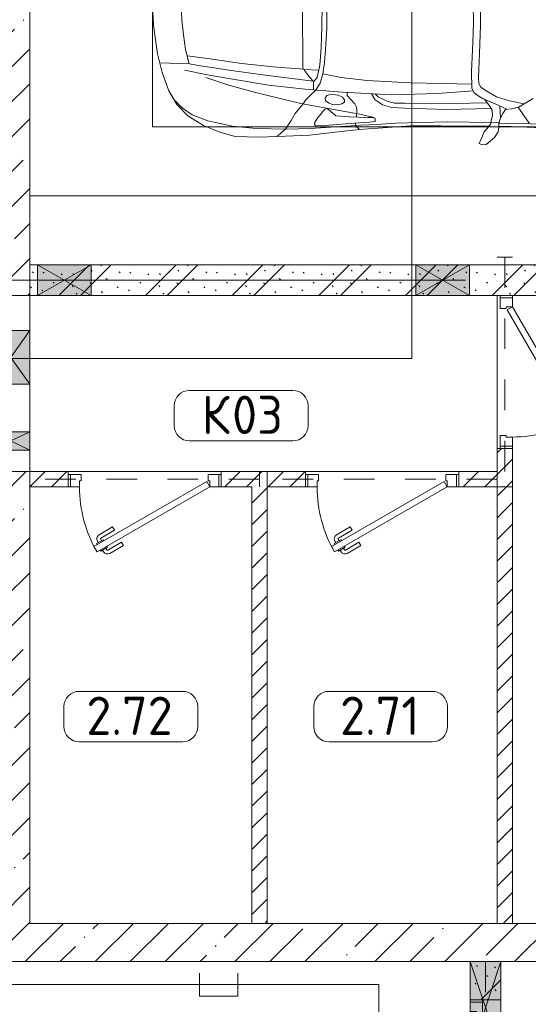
# Model space of a CAD drawing. Header units: millimetres. Extents: x -32229 to 291619, y -13689 to 125138.
# Tile 391 of 565: x 38470 to 41789, y 89322 to 95750. Entities that reach past the tile are written whole.
import ezdxf

# ---------------------------------------------------------------- set-up
doc = ezdxf.new("R2010")
doc.units = ezdxf.units.MM
doc.linetypes.add('3_ Штрих_ 1 х 1 мм', pattern=[400, 200, -200])
doc.linetypes.add('ADSK_Линия сетки', pattern=[5000, 4000, -500, 0, -500])
for name, color, linetype, lineweight in [('A-AREA-____-IDEN', 7, 'Continuous', 9), ('A-DETL-GENF-OTLN', 7, 'Continuous', 18), ('A-DOOR-____-MCUT', 7, 'Continuous', 9), ('A-DOOR-____-OTLN', 7, 'Continuous', 18), ('A-DOOR-FRAM-MCUT', 7, 'Continuous', 9), ('A-DOOR-OPNG-OTLN', 7, 'Continuous', 18), ('A-FLOR-____-OTLN', 7, 'Continuous', 18), ('A-GLAZ-____-MCUT', 7, 'Continuous', 9), ('A-GLAZ-____-OTLN', 7, 'Continuous', 18), ('A-WALL-____-MCUT', 7, 'Continuous', 40), ('A-WALL-____-PATT', 7, 'Continuous', 40), ('C-PRKG-____-OTLN', 7, 'Continuous', 18), ('I-WALL-____-MCUT', 7, 'Continuous', 40), ('S-BEAM-____-OTLN', 7, 'Continuous', 18), ('S-GRID-____-OTLN', 7, 'Continuous', 9)]:
    doc.layers.add(name, color=color, linetype=linetype, lineweight=lineweight)
doc.layers.add('A-DETL-____-OTLN', color=7, linetype='Continuous', lineweight=9, true_color=0x00a600)
doc.styles.add('GOST Common_9', font='GOST_Common.ttf', dxfattribs={"height": 250})
pattern_1 = [(135, (300.56, 377.28), (-565.6854, 6e-14), [10, -790]), (135, (349.8, 474.73), (-565.6854, 6e-14), [10, -790]), (135, (423.93, 473.06), (-565.6854, 6e-14), [10, -790]), (135, (229.92, 447.9), (-565.6854, 6e-14), [10, -790]), (135, (155.08, 447.9), (-565.6854, 6e-14), [10, -790]), (135, (114.9, 369.03), (-565.6854, 6e-14), [10, -790]), (135, (132.43, 285.8), (-565.6854, 6e-14), [10, -790]), (135, (214.66, 322), (-565.6854, 6e-14), [10, -790]), (135, (198.16, 261.88), (-565.6854, 6e-14), [10, -790]), (135, (45.2, 272.9), (-565.6854, 6e-14), [10, -790]), (135, (42.32, 336.16), (-565.6854, 6e-14), [10, -790]), (135, (92.26, 192.24), (-565.6854, 6e-14), [10, -790]), (135, (7.07, 149.2), (-565.6854, 6e-14), [10, -790]), (135, (80.6, 95.1), (-565.6854, 6e-14), [10, -790]), (135, (79.53, 36.94), (-565.6854, 6e-14), [10, -790]), (135, (153.87, 74.56), (-565.6854, 6e-14), [10, -790]), (135, (228.35, 124.8), (-565.6854, 6e-14), [10, -790]), (135, (279.75, 180.4), (-565.6854, 6e-14), [10, -790]), (135, (282.9, 31.63), (-565.6854, 6e-14), [10, -790]), (135, (377.38, 53.45), (-565.6854, 6e-14), [10, -790]), (135, (352.28, 102.7), (-565.6854, 6e-14), [10, -790]), (135, (354.05, 0), (-565.6854, 6e-14), [10, -790]), (135, (553.23, 16.45), (-565.6854, 6e-14), [10, -790]), (135, (542.38, 63.45), (-565.6854, 6e-14), [10, -790]), (135, (536.58, 239.3), (-565.6854, 6e-14), [10, -790]), (135, (475.85, 203.9), (-565.6854, 6e-14), [10, -790]), (135, (475.85, 316.54), (-565.6854, 6e-14), [10, -790]), (135, (520.8, 408.7), (-565.6854, 6e-14), [10, -790]), (135, (551.1, 470.8), (-565.6854, 6e-14), [10, -790]), (135, (235.25, 537.93), (-565.6854, 6e-14), [10, -790]), (135, (407.25, 547.65), (-565.6854, 6e-14), [10, -790]), (135, (94.5, 558.6), (-565.6854, 6e-14), [10, -790]), (135, (46.4, 532.3), (-565.6854, 6e-14), [10, -790]), (135, (85.56, 465.04), (-565.6854, 6e-14), [10, -790]), (135, (355.53, 181.14), (-565.6854, 6e-14), [10, -790]), (135, (362.23, 243.6), (-565.6854, 6e-14), [10, -790]), (135, (413.45, 344.1), (-565.6854, 6e-14), [10, -790]), (135, (286.3, 273.25), (-565.6854, 6e-14), [10, -790]), (135, (423.02, 263.72), (-565.6854, 6e-14), [10, -790]), (135, (162.94, 190.2), (-565.6854, 6e-14), [10, -790]), (135, (470.25, 120.93), (-565.6854, 6e-14), [10, -790]), (135, (484.48, 9.78), (-565.6854, 6e-14), [10, -790]), (45, (0, 212.13), (-565.6854, 0), []), (45, (212.13, 0), (-565.6854, 0), []), (45, (353.55, 0), (-565.6854, 0), []), (45, (0, 353.55), (-565.6854, 0), [])]
pattern_2 = [(45, (0, 0), (-70.71068, 70.71068), [])]
pattern_3 = [(45, (0, 0), (-228.0985, 228.0985), []), (45, (228.1, 0), (-228.0985, 228.0985), [403.225, -80.645, 6.706, -73.939])]

# ---------------------------------------------------------------- blocks, each defined once
blk = doc.blocks.new('АР_Дверь однопольная - 1000х2100h_850__Кладовая-4627048--02 ЭМ')
at = {"layer": 'A-DOOR-____-MCUT', "color": 253, "lineweight": 13, "true_color": 0xaaaaaa}
for p, q in [((311.1, 475), (-425, 50)), ((331.1, 440.4), (311.1, 475)), ((-405, 15.4), (331.1, 440.4)), ((-425, 50), (-405, 15.4))]:
    blk.add_line(p, q, dxfattribs=at)
at = {"layer": 'A-DOOR-____-OTLN', "color": 253, "lineweight": 5, "true_color": 0xaaaaaa}
for p, q in [((138.9, 433.3), (227.7, 484.6)), ((151.4, 411.7), (240.2, 462.9)), ((285.5, 469.4), (242.2, 444.4)), ((253, 450.7), (247, 461.1)), ((274.6, 463.2), (268.6, 473.6)), ((289.5, 462.5), (285.5, 469.4)), ((151.4, 411.7), (138.9, 433.3)), ((242.2, 444.4), (246.2, 437.5)), ((270.2, 395.9), (266.2, 402.9)), ((313.5, 420.9), (270.2, 395.9)), ((281, 402.2), (287, 391.8)), ((302.6, 414.7), (308.7, 404.3)), ((309.5, 427.9), (313.5, 420.9)), ((196.4, 333.7), (285.2, 385)), ((196.4, 333.7), (208.9, 312.1)), ((208.9, 312.1), (297.7, 363.3))]:
    blk.add_line(p, q, dxfattribs=at)
for centre, radius, start, end in [((242.7, 458.6), 30, 30, 120), ((242.7, 458.6), 4.99, 30, 120), ((-425, 50), 850, 360, 30), ((282.7, 389.3), 4.99, 300, 30), ((282.7, 389.3), 30, 300, 30)]:
    blk.add_arc(centre, radius, start, end, dxfattribs=at)
at = {"layer": 'A-DOOR-FRAM-MCUT', "color": 253, "lineweight": 13, "true_color": 0xaaaaaa}
for p, q in [((-485, 50), (-500, 50)), ((-425, 50), (-485, 50)), ((-485, 50), (-485, -30)), ((-425, 10), (-425, 50)), ((-415, 10), (-425, 10)), ((-415, -30), (-415, 10)), ((425, 10), (415, 10)), ((415, 10), (415, -30)), ((485, 50), (425, 50)), ((425, 50), (425, 10)), ((485, -30), (485, 50)), ((485, 50), (500, 50)), ((-485, -30), (-500, -30)), ((-485, -30), (-415, -30)), ((415, -30), (485, -30)), ((485, -30), (500, -30))]:
    blk.add_line(p, q, dxfattribs=at)
blk = doc.blocks.new('АР_Дверь однопольная - 1300х2100h_лест__лифт_ холл-V7--02 ЭМ')
at = {"layer": 'A-DOOR-____-MCUT', "color": 253, "lineweight": 13, "true_color": 0xaaaaaa}
for p, q in [((-420.9, 675), (-440.9, 640.4)), ((575, 100), (-420.9, 675)), ((-440.9, 640.4), (495, 100)), ((495, 100), (555, 65.4)), ((555, 65.4), (575, 100))]:
    blk.add_line(p, q, dxfattribs=at)
at = {"layer": 'A-DOOR-____-OTLN', "color": 253, "lineweight": 5, "true_color": 0xaaaaaa}
for p, q in [((-399.3, 662.5), (-395.3, 669.4)), ((-395.3, 669.4), (-352, 644.4)), ((-384.5, 663.2), (-378.4, 673.6)), ((-362.8, 650.7), (-356.8, 661.1)), ((-352, 644.4), (-356, 637.5)), ((-261.2, 611.7), (-350, 662.9)), ((-248.7, 633.3), (-337.5, 684.6)), ((-419.3, 627.9), (-423.3, 620.9)), ((-423.3, 620.9), (-380, 595.9)), ((-412.5, 614.7), (-418.5, 604.3)), ((-390.8, 602.2), (-396.8, 591.8)), ((-306.2, 533.7), (-395, 585)), ((-380, 595.9), (-376, 602.9)), ((-261.2, 611.7), (-248.7, 633.3)), ((-318.7, 512.1), (-407.5, 563.3)), ((-306.2, 533.7), (-318.7, 512.1))]:
    blk.add_line(p, q, dxfattribs=at)
for centre, radius, start, end in [((575, 100), 1150, 150, 180), ((-352.5, 658.6), 30, 60, 150), ((-352.5, 658.6), 4.99, 60, 150), ((-392.5, 589.3), 30, 150, 240), ((-392.5, 589.3), 4.99, 150, 240)]:
    blk.add_arc(centre, radius, start, end, dxfattribs=at)
at = {"layer": 'A-DOOR-FRAM-MCUT', "color": 253, "lineweight": 13, "true_color": 0xaaaaaa}
for p, q in [((-635, 100), (-650, 100)), ((-575, 100), (-635, 100)), ((-635, 100), (-635, 20)), ((-575, 60), (-575, 100)), ((635, 100), (575, 100)), ((575, 100), (575, 60)), ((635, 20), (635, 100)), ((635, 100), (650, 100)), ((-635, 20), (-650, 20)), ((-635, 20), (-565, 20)), ((-565, 60), (-575, 60)), ((-565, 20), (-565, 60)), ((575, 60), (565, 60)), ((565, 60), (565, 20)), ((565, 20), (635, 20)), ((635, 20), (650, 20))]:
    blk.add_line(p, q, dxfattribs=at)
blk = doc.blocks.new('КР-Проем - Настраиваемый-1583865--02 ЭМ')
at = {"layer": 'A-DOOR-OPNG-OTLN', "color": 253, "lineweight": 13, "true_color": 0xaaaaaa}
for p, q in [((-575, 125), (-345, 125)), ((-345, 125), (5, 125)), ((5, 125), (315, 125)), ((315, 125), (435, 125)), ((435, 125), (575, 125)), ((-575, -125), (-345, -125)), ((-345, -125), (5, -125)), ((5, -125), (315, -125)), ((315, -125), (435, -125)), ((435, -125), (575, -125))]:
    blk.add_line(p, q, dxfattribs=at)
blk = doc.blocks.new('АР_Машиноместо - 4900x2400_М__5300х2500_-3113489--02 ЭМ')
at = {"layer": 'A-DETL-GENF-OTLN', "color": 253, "lineweight": 13, "true_color": 0xaaaaaa}
for p, q in [((1250, 4500), (1114.6, 4493)), ((804.4, 4436.7), (686, 4391.6)), ((927, 4466.6), (804.4, 4436.7)), ((861.2, 4260.3), (869.3, 4451.1)), ((1114.6, 4493), (927, 4466.6)), ((686, 4391.6), (596.3, 4340.6)), ((596.3, 4340.6), (522.5, 4267.9)), ((1250, 4312), (1146, 4306.7)), ((522.5, 4267.9), (458.6, 4167)), ((955.5, 4283.9), (861, 4259.4)), ((914, 4272.5), (893.6, 4121.6)), ((1050.4, 4297.3), (955.5, 4283.9)), ((1146, 4306.7), (1050.4, 4297.3)), ((458.6, 4167), (416.4, 4059.2)), ((893.6, 4121.6), (863.9, 3917.5)), ((416.4, 4059.2), (387.4, 3958.4)), ((387.4, 3958.4), (384, 3802.9)), ((863.9, 3917.5), (840.1, 3687.8)), ((384, 3802.9), (390.2, 3630)), ((403.8, 3665.5), (388.1, 3688.4)), ((438.6, 3629.8), (403.8, 3665.5)), ((840.1, 3687.8), (826.6, 3509.6)), ((390.2, 3630), (397.1, 3474.2)), ((491.4, 3594.2), (438.6, 3629.8)), ((537.9, 3567), (491.4, 3594.2)), ((598.3, 3518.6), (537.9, 3567)), ((397.1, 3474.2), (415.7, 3305.9)), ((624.9, 3501.2), (598.3, 3518.6)), ((654.7, 3470.4), (624.9, 3501.2)), ((676.4, 3260.1), (695.7, 3502.8)), ((744.3, 3447), (773.2, 3472.4)), ((773.2, 3472.4), (825.6, 3512.1)), ((825.6, 3512.1), (821, 3413)), ((1250, 3520.1), (827.2, 3517.2)), ((456.6, 3434.5), (466.2, 3441.1)), ((462.2, 3347.3), (456.6, 3434.5)), ((466.2, 3441.1), (481.5, 3439.1)), ((481.5, 3439.1), (508, 3422.8)), ((508, 3422.8), (566.8, 3375.1)), ((690.2, 3433.7), (654.7, 3470.4)), ((744.1, 3447.2), (691.3, 3447.2)), ((773, 3424.2), (744.1, 3447.2)), ((811.1, 3414.8), (773, 3424.2)), ((853.3, 3407.2), (811.1, 3414.8)), ((965.3, 3397.8), (853.3, 3407.2)), ((474.8, 3179.9), (462.2, 3347.3)), ((564.6, 3349.7), (522.2, 3303.2)), ((569.7, 3360.7), (564.6, 3349.7)), ((566.8, 3375.1), (569.7, 3360.7)), ((597.1, 3327.4), (605.2, 3346.8)), ((605.2, 3346.8), (620, 3369.3)), ((620, 3369.3), (638.7, 3372.5)), ((638.7, 3372.5), (654.1, 3360.7)), ((654.1, 3360.7), (658.7, 3344.5)), ((658.7, 3344.5), (661.1, 3321.2)), ((1102.5, 3394.3), (965.3, 3397.8)), ((1250, 3391.3), (1102.5, 3394.3)), ((415.7, 3305.9), (432.8, 3149.3)), ((522.2, 3303.2), (515.3, 3213.7)), ((593.6, 3292.5), (597.1, 3327.4)), ((599.8, 3262.3), (593.6, 3292.5)), ((657.2, 3286.3), (643.2, 3259.9)), ((661.1, 3321.2), (657.2, 3286.3)), ((612.1, 3245.7), (599.8, 3262.3)), ((654.5, 3228.1), (601.7, 3179.4)), ((626.8, 3246.1), (612.1, 3245.7)), ((643.2, 3259.9), (626.8, 3246.1)), ((674.6, 3227.6), (654.5, 3228.1)), ((659.3, 2936), (676.4, 3260.1)), ((456.9, 3174.2), (432.9, 3148.3)), ((475.2, 3173.5), (456.9, 3174.2)), ((480.8, 3085), (474.8, 3179.9)), ((515.3, 3213.7), (510.9, 3094.6)), ((558.4, 3165.4), (513.6, 3168)), ((579.5, 3167.7), (558.4, 3165.4)), ((601.7, 3179.4), (579.5, 3167.7)), ((432.8, 3149.3), (446, 2964.8)), ((510.9, 3094.6), (512.2, 3061.4)), ((485.6, 3046.1), (480.8, 3085)), ((504.5, 3046.6), (485.6, 3046.1)), ((512.2, 3061.4), (504.5, 3046.6)), ((643.6, 3024.6), (618.7, 2966.7)), ((665.1, 3046.1), (643.6, 3024.6)), ((446, 2964.8), (456.1, 2818.3)), ((618.7, 2966.7), (604.4, 2919.4)), ((604.4, 2919.4), (604.4, 2850.8)), ((667.8, 2638.3), (659.3, 2936)), ((604.4, 2850.8), (603.5, 2534.3)), ((456.1, 2818.3), (456.8, 2613.6)), ((684.8, 2406.5), (667.8, 2638.3)), ((456.8, 2613.6), (454.5, 2423.6)), ((603.5, 2534.3), (606.1, 2314.9)), ((454.5, 2423.6), (456, 2301.1)), ((656.7, 2380.3), (633.8, 2340.5)), ((672.8, 2399.7), (656.7, 2380.3)), ((700.6, 2415.4), (672.8, 2399.7)), ((813.8, 2416.7), (700.6, 2415.4)), ((999.2, 2409.3), (813.8, 2416.7)), ((1132.7, 2404.6), (999.2, 2409.3)), ((1250, 2406.6), (1132.7, 2404.6)), ((341.2, 2366.2), (333.1, 2350.6)), ((333.1, 2350.6), (335.2, 2322.3)), ((335.2, 2322.3), (381.7, 2266.4)), ((384.4, 2347.9), (341.2, 2366.2)), ((417.4, 2333.8), (384.4, 2347.9)), ((449.8, 2306.1), (417.4, 2333.8)), ((630.6, 2332.9), (580.6, 2296)), ((633.8, 2340.5), (600.8, 2263)), ((685.1, 2322.3), (647.3, 2254.2)), ((710, 2355.4), (685.1, 2322.3)), ((734.3, 2368.8), (710, 2355.4)), ((772.7, 2371.5), (734.3, 2368.8)), ((929.1, 2364.1), (772.7, 2371.5)), ((1115.2, 2358.7), (929.1, 2364.1)), ((1250, 2357.8), (1115.2, 2358.7)), ((381.7, 2266.4), (417.4, 2243.4)), ((470, 2290), (449.8, 2306.1)), ((493.6, 2288.6), (470, 2290)), ((482, 2235.6), (479.1, 2288.7)), ((523.3, 2281.2), (493.6, 2288.6)), ((559, 2282.6), (523.3, 2281.2)), ((580.6, 2296), (559, 2282.6)), ((600.8, 2263), (579.9, 2213.8)), ((647.3, 2254.2), (619.7, 2168.6)), ((417.4, 2243.4), (445.1, 2238.7)), ((445.1, 2238.7), (481.8, 2239.5)), ((453, 2159.1), (455, 2238.9)), ((505.1, 2230), (467.5, 2239.2)), ((536.7, 2211.8), (505.1, 2230)), ((586.6, 2231.3), (510.1, 2227.1)), ((564.3, 2195.4), (536.7, 2211.8)), ((567.1, 2153.8), (564.3, 2195.4)), ((579.9, 2213.8), (564.9, 2186.5)), ((444.9, 1956.8), (453, 2159.1)), ((580.7, 2105.7), (567.1, 2153.8)), ((619.7, 2168.6), (600.3, 2072.7)), ((525.5, 2074.6), (475.1, 2041)), ((578.8, 2112.6), (525.5, 2074.6)), ((634.6, 2015), (580.7, 2105.7))]:
    blk.add_line(p, q, dxfattribs=at)
at = {"layer": 'A-DETL-GENF-OTLN', "color": 254, "lineweight": 13, "true_color": 0xd4d4d4}
for p, q in [((696.3, 4395.8), (625, 4354.8)), ((625, 4354.8), (571.5, 4303.1)), ((571.5, 4303.1), (527.8, 4239.8)), ((786.9, 4128.3), (821.1, 4289.8)), ((849, 4182.8), (861.2, 4260.3)), ((527.8, 4239.8), (488.6, 4138.1)), ((819.4, 4000.8), (849, 4182.8)), ((488.6, 4138.1), (454.7, 3976.8)), ((722.7, 4001.8), (771.7, 4149.8)), ((723.2, 3741.5), (786.9, 4128.3)), ((673.6, 3827.1), (722.7, 4001.8)), ((785.7, 3746.6), (819.4, 4000.8)), ((454.7, 3976.8), (438.6, 3823.4)), ((438.6, 3823.4), (434.2, 3623.7)), ((602.3, 3530.2), (673.6, 3827.1)), ((695.7, 3502.8), (723.2, 3741.5)), ((765.5, 3589.1), (785.7, 3746.6)), ((434.2, 3623.7), (439.5, 3468.5)), ((749.1, 3450.8), (765.5, 3589.1)), ((564, 3316.2), (602.3, 3530.2)), ((439.5, 3468.5), (462, 3136.6)), ((734.6, 3405.8), (688.5, 3435.5)), ((797.1, 3388.2), (734.6, 3405.8)), ((771.7, 3268.5), (797.1, 3388.2)), ((870, 3377.1), (797.1, 3388.2)), ((957.1, 3368.9), (870, 3377.1)), ((1093.5, 3360.7), (957.1, 3368.9)), ((1250, 3360.7), (1093.5, 3360.7)), ((532.7, 3145.9), (564, 3316.2)), ((752.8, 3099), (771.7, 3268.5)), ((462, 3136.6), (466.3, 3036.3)), ((512.5, 3053.2), (532.7, 3145.9)), ((737.8, 2818.3), (752.8, 3099)), ((466.3, 3036.3), (473.9, 2913.7)), ((595.2, 2997.9), (629, 3048.1)), ((629, 3048.1), (666.7, 3069.7)), ((575.7, 2937.4), (595.2, 2997.9)), ((473.9, 2913.7), (477.8, 2754.7)), ((571.6, 2853.3), (575.7, 2937.4)), ((564.4, 2580.5), (571.6, 2853.3)), ((733.8, 2606.7), (737.8, 2818.3)), ((477.8, 2754.7), (483.3, 2571.4)), ((570.6, 2291.4), (564.4, 2580.5)), ((728.4, 2415.7), (733.8, 2606.7)), ((483.3, 2571.4), (478, 2290)), ((471.8, 2077.7), (474.5, 2239.3)), ((462.8, 1889.5), (471.8, 2077.7))]:
    blk.add_line(p, q, dxfattribs=at)
at = {"layer": 'C-PRKG-____-OTLN', "color": 253, "lineweight": 13, "true_color": 0xaaaaaa}
for p, q in [((0, 0), (0, 5300)), ((450, 4500), (2050, 4500)), ((450, 800), (450, 4500))]:
    blk.add_line(p, q, dxfattribs=at)
blk = doc.blocks.new('АР_Отверстие прямоугольное - ОВВ-3298944--02 ЭМ')
at = {"layer": 'A-GLAZ-____-OTLN', "lineweight": 13, "true_color": 0xf0f0f0}
blk.add_hatch(color=7, dxfattribs=at).paths.add_polyline_path([(-50, 100), (-50, -100), (300, -100), (300, 100)])
at = {"layer": 'A-GLAZ-____-MCUT', "color": 253, "lineweight": 13, "true_color": 0xaaaaaa}
for p, q in [((-50, 100), (-50, -100)), ((300, 100), (300, -100))]:
    blk.add_line(p, q, dxfattribs=at)
at = {"layer": 'A-GLAZ-____-OTLN', "color": 253, "lineweight": 5, "true_color": 0xaaaaaa}
for p, q in [((300, 100), (-50, -100)), ((-50, 100), (300, -100))]:
    blk.add_line(p, q, dxfattribs=at)
at = {"layer": 'A-GLAZ-____-OTLN', "color": 253, "lineweight": 13, "true_color": 0xaaaaaa}
for p, q in [((300, 100), (-50, 100)), ((-50, 100), (-50, -100)), ((300, -100), (300, 100)), ((-50, -100), (300, -100))]:
    blk.add_line(p, q, dxfattribs=at)
blk = doc.blocks.new('АР_Отверстие прямоугольное - ОВВ-7431502--02 ЭМ')
at = {"layer": 'A-GLAZ-____-OTLN', "lineweight": 13, "true_color": 0xf0f0f0}
blk.add_hatch(color=7, dxfattribs=at).paths.add_polyline_path([(300, -100), (300, 100), (-50, 100), (-50, -100)])
at = {"layer": 'A-GLAZ-____-MCUT', "color": 253, "lineweight": 13, "true_color": 0xaaaaaa}
for p, q in [((-50, 100), (-50, -100)), ((300, 100), (300, -100))]:
    blk.add_line(p, q, dxfattribs=at)
at = {"layer": 'A-GLAZ-____-OTLN', "color": 253, "lineweight": 5, "true_color": 0xaaaaaa}
for p, q in [((300, 100), (-50, -100)), ((-50, 100), (300, -100))]:
    blk.add_line(p, q, dxfattribs=at)
at = {"layer": 'A-GLAZ-____-OTLN', "color": 253, "lineweight": 13, "true_color": 0xaaaaaa}
for p, q in [((300, 100), (-50, 100)), ((-50, 100), (-50, -100)), ((300, -100), (300, 100)), ((-50, -100), (300, -100))]:
    blk.add_line(p, q, dxfattribs=at)
blk = doc.blocks.new('АР_Отверстие прямоугольное - ОВВ-3859022--02 ЭМ')
at = {"layer": 'A-GLAZ-____-OTLN', "lineweight": 13, "true_color": 0xf0f0f0}
blk.add_hatch(color=7, dxfattribs=at).paths.add_polyline_path([(300, -125), (300, 125), (-50, 125), (-50, -125)])
at = {"layer": 'A-GLAZ-____-MCUT', "color": 253, "lineweight": 13, "true_color": 0xaaaaaa}
for p, q in [((-50, 125), (-50, -125)), ((300, 125), (300, -125))]:
    blk.add_line(p, q, dxfattribs=at)
at = {"layer": 'A-GLAZ-____-OTLN', "color": 253, "lineweight": 5, "true_color": 0xaaaaaa}
for p, q in [((300, 125), (-50, -125)), ((-50, 125), (300, -125))]:
    blk.add_line(p, q, dxfattribs=at)
at = {"layer": 'A-GLAZ-____-OTLN', "color": 253, "lineweight": 13, "true_color": 0xaaaaaa}
for p, q in [((300, 125), (-50, 125)), ((-50, 125), (-50, -125)), ((300, -125), (300, 125)), ((-50, -125), (300, -125))]:
    blk.add_line(p, q, dxfattribs=at)
blk = doc.blocks.new('АР_Отверстие прямоугольное - АПТ-5368527--02 ЭМ')
at = {"layer": 'A-GLAZ-____-OTLN', "lineweight": 13, "true_color": 0xf0f0f0}
blk.add_hatch(color=7, dxfattribs=at).paths.add_polyline_path([(425, 100), (-175, 100), (-175, -100), (425, -100)])
at = {"layer": 'A-GLAZ-____-MCUT', "color": 253, "lineweight": 13, "true_color": 0xaaaaaa}
for p, q in [((-175, 100), (-175, -100)), ((425, 100), (425, -100))]:
    blk.add_line(p, q, dxfattribs=at)
at = {"layer": 'A-GLAZ-____-OTLN', "color": 253, "lineweight": 5, "true_color": 0xaaaaaa}
for p, q in [((425, 100), (-175, -100)), ((-175, 100), (425, -100))]:
    blk.add_line(p, q, dxfattribs=at)
at = {"layer": 'A-GLAZ-____-OTLN', "color": 253, "lineweight": 13, "true_color": 0xaaaaaa}
for p, q in [((425, 100), (-175, 100)), ((-175, 100), (-175, -100)), ((425, -100), (425, 100)), ((-175, -100), (425, -100))]:
    blk.add_line(p, q, dxfattribs=at)
blk = doc.blocks.new('АР_Перемычка - 100_Уx1_75x5__250-250-6683530--02 ЭМ')
at = {"layer": 'S-BEAM-____-OTLN', "color": 9, "linetype": '3_ Штрих_ 1 х 1 мм', "lineweight": 15, "true_color": 0xc4c4c4}
for p, q in [((-750, 50), (-750, -50)), ((750, 50), (750, -50)), ((-750, 0), (750, 0))]:
    blk.add_line(p, q, dxfattribs=at)
blk = doc.blocks.new('АР_Отверстие прямоугольное - АПТ-5367339--02 ЭМ')
at = {"layer": 'A-GLAZ-____-OTLN', "lineweight": 13, "true_color": 0xf0f0f0}
blk.add_hatch(color=7, dxfattribs=at).paths.add_polyline_path([(185, -125), (185, 125), (65, 125), (65, -125), (127.3, -125)])
at = {"layer": 'A-GLAZ-____-MCUT', "color": 253, "lineweight": 13, "true_color": 0xaaaaaa}
for p, q in [((65, 125), (65, -125)), ((185, 125), (185, -125))]:
    blk.add_line(p, q, dxfattribs=at)
at = {"layer": 'A-GLAZ-____-OTLN', "color": 253, "lineweight": 5, "true_color": 0xaaaaaa}
for p, q in [((185, 125), (65, -125)), ((65, 125), (185, -125))]:
    blk.add_line(p, q, dxfattribs=at)
at = {"layer": 'A-GLAZ-____-OTLN', "color": 253, "lineweight": 13, "true_color": 0xaaaaaa}
for p, q in [((185, 125), (65, 125)), ((65, 125), (65, -125)), ((185, -125), (185, 125)), ((65, -125), (185, -125))]:
    blk.add_line(p, q, dxfattribs=at)
blk = doc.blocks.new('АР_Перемычка - 200_Уx2_75x5__250-250-V99--02 ЭМ')
at = {"layer": 'S-BEAM-____-OTLN', "color": 9, "linetype": '3_ Штрих_ 1 х 1 мм', "lineweight": 15, "true_color": 0xc4c4c4}
for p, q in [((-900, 100), (-900, -100)), ((900, 100), (900, -100)), ((-900, 0), (-75, 0)), ((-75, 0), (125, 0)), ((125, 0), (300, 0)), ((300, 0), (900, 0))]:
    blk.add_line(p, q, dxfattribs=at)
blk = doc.blocks.new('Наметкина 10_РД_АР_П_отсоединено_rvt-1--02 ЭМ')
at = {"layer": 'A-WALL-____-PATT', "lineweight": 5, "true_color": 0xaaaaaa}
h = blk.add_hatch(dxfattribs=at)
h.set_pattern_fill('FP_3', color=253, style=0, pattern_type=2)
h.set_pattern_definition(pattern_3)
h.paths.add_polyline_path([(38535.3, 93950), (38535.3, 97690), (38285.3, 97690), (38285.3, 93950)])
h = blk.add_hatch(dxfattribs=at)
h.set_pattern_fill('FP_1', color=253, style=0, pattern_type=2)
h.set_pattern_definition(pattern_1)
h.paths.add_polyline_path([(42006.3, 93950), (43210.3, 93950), (43210.3, 94150), (38535.3, 94150), (38535.3, 93950), (41405.3, 93950)])
h = blk.add_hatch(dxfattribs=at)
h.set_pattern_fill('FP_2', color=253, style=0, pattern_type=2)
h.set_pattern_definition(pattern_2)
h.paths.add_polyline_path([(41685.3, 89850), (41685.3, 92950), (41585.3, 92950), (41585.3, 89850)])
h = blk.add_hatch(dxfattribs=at)
h.set_pattern_fill('FP_3', color=253, style=0, pattern_type=2)
h.set_pattern_definition(pattern_3)
h.paths.add_polyline_path([(38535.3, 89850), (38535.3, 92800), (38285.3, 92800), (38285.3, 89850)])
h = blk.add_hatch(dxfattribs=at)
h.set_pattern_fill('FP_2', color=253, style=0, pattern_type=2)
h.set_pattern_definition(pattern_2)
h.paths.add_polyline_path([(39785.3, 92700), (40335.3, 92700), (40335.3, 92800), (39785.3, 92800)])
h.paths.add_polyline_path([(38535.3, 92700), (38785.3, 92700), (38785.3, 92800), (38535.3, 92800)])
h.paths.add_polyline_path([(41585.3, 92700), (41585.3, 92800), (41335.3, 92800), (41335.3, 92700)])
h = blk.add_hatch(dxfattribs=at)
h.set_pattern_fill('FP_2', color=253, style=0, pattern_type=2)
h.set_pattern_definition(pattern_2)
h.paths.add_polyline_path([(40085.3, 89850), (40085.3, 92700), (39985.3, 92700), (39985.3, 89850)])
h = blk.add_hatch(dxfattribs=at)
h.set_pattern_fill('FP_3', color=253, style=0, pattern_type=2)
h.set_pattern_definition(pattern_3)
h.paths.add_polyline_path([(43610.3, 89600), (43610.3, 89850), (35235.3, 89850), (35235.3, 89600), (42006.3, 89600)])
h = blk.add_hatch(dxfattribs=at)
h.set_pattern_fill('FP_1', color=253, style=0, pattern_type=2)
h.set_pattern_definition(pattern_1)
h.paths.add_polyline_path([(41610.3, 87750), (41610.3, 88050), (41410.3, 88050), (41410.3, 87750)])
h.paths.add_polyline_path([(41410.3, 89350), (41610.3, 89350), (41610.3, 89600), (41410.3, 89600)])
at = {"layer": 'A-FLOR-____-OTLN', "color": 253, "lineweight": 13, "true_color": 0xaaaaaa}
for p, q in [((41585.3, 92950), (41585.3, 93950)), ((41585.3, 93950), (41585.3, 92950)), ((38785.3, 92800), (39785.3, 92800)), ((39785.3, 92800), (38785.3, 92800)), ((40335.3, 92800), (41335.3, 92800)), ((41335.3, 92800), (40335.3, 92800)), ((41410.3, 89335), (41410.3, 89350)), ((41410.3, 89350), (41410.3, 89335))]:
    blk.add_line(p, q, dxfattribs=at)
at = {"layer": 'A-WALL-____-MCUT', "color": 253, "lineweight": 13, "true_color": 0xaaaaaa}
for p, q in [((38535.3, 93950), (38535.3, 97690)), ((38285.3, 93950), (38535.3, 93950)), ((38535.3, 92800), (38285.3, 92800)), ((38535.3, 89850), (38535.3, 92800)), ((43360.3, 89850), (38535.3, 89850)), ((36085.3, 89600), (41410.3, 89600)), ((41410.3, 89600), (41610.3, 89600)), ((41610.3, 89600), (43610.3, 89600))]:
    blk.add_line(p, q, dxfattribs=at)
at = {"layer": 'I-WALL-____-MCUT', "color": 253, "lineweight": 13, "true_color": 0xaaaaaa}
for p, q in [((38585.3, 94150), (38535.3, 94150)), ((38535.3, 94150), (38535.3, 93950)), ((38935.3, 94150), (38585.3, 94150)), ((41055.3, 94150), (38935.3, 94150)), ((41405.3, 94150), (41055.3, 94150)), ((43210.3, 94150), (41405.3, 94150)), ((38535.3, 93950), (38585.3, 93950)), ((38585.3, 93950), (38935.3, 93950)), ((38935.3, 93950), (41055.3, 93950)), ((41055.3, 93950), (41405.3, 93950)), ((41405.3, 93950), (43210.3, 93950)), ((41585.3, 92950), (41585.3, 92800)), ((41685.3, 92950), (41585.3, 92950)), ((41685.3, 89850), (41685.3, 92950)), ((38785.3, 92800), (38535.3, 92800)), ((38535.3, 92800), (38535.3, 92700)), ((38785.3, 92700), (38785.3, 92800)), ((40335.3, 92800), (39785.3, 92800)), ((39785.3, 92800), (39785.3, 92700)), ((40335.3, 92700), (40335.3, 92800)), ((41585.3, 92800), (41335.3, 92800)), ((41335.3, 92800), (41335.3, 92700)), ((38535.3, 92700), (38785.3, 92700)), ((39785.3, 92700), (39985.3, 92700)), ((39985.3, 92700), (39985.3, 89850)), ((40085.3, 89850), (40085.3, 92700)), ((40085.3, 92700), (40335.3, 92700)), ((41335.3, 92700), (41585.3, 92700)), ((41585.3, 92700), (41585.3, 89850)), ((39985.3, 89850), (40085.3, 89850)), ((41585.3, 89850), (41685.3, 89850)), ((41410.3, 89600), (41410.3, 89350)), ((41610.3, 89600), (41410.3, 89600)), ((41610.3, 89350), (41610.3, 89600)), ((41410.3, 89350), (41610.3, 89350))]:
    blk.add_line(p, q, dxfattribs=at)
at = {"layer": 'A-DOOR-____-OTLN', "color": 253, "lineweight": 13, "true_color": 0xaaaaaa}
for name, p, rotation in [('КР-Проем - Настраиваемый-1583865--02 ЭМ', (38410.3, 93375), 270), ('АР_Дверь однопольная - 1000х2100h_850__Кладовая-4627048--02 ЭМ', (41635.3, 93450), 270), ('АР_Дверь однопольная - 1000х2100h_850__Кладовая-4627048--02 ЭМ', (39285.3, 92750), 180), ('АР_Дверь однопольная - 1000х2100h_850__Кладовая-4627048--02 ЭМ', (40835.3, 92750), 180), ('АР_Дверь однопольная - 1300х2100h_лест__лифт_ холл-V7--02 ЭМ', (41510.3, 88700), 90)]:
    blk.add_blockref(name, p, dxfattribs=dict(at, rotation=rotation))
at = {"layer": 'A-GLAZ-____-OTLN', "color": 253, "lineweight": 13, "true_color": 0xaaaaaa}
for name, p, rotation in [('АР_Отверстие прямоугольное - ОВВ-3298944--02 ЭМ', (38885.3, 94050), 180), ('АР_Отверстие прямоугольное - ОВВ-3859022--02 ЭМ', (38410.3, 93670), 270), ('АР_Отверстие прямоугольное - АПТ-5367339--02 ЭМ', (38410.3, 93125), 270), ('АР_Отверстие прямоугольное - АПТ-5368527--02 ЭМ', (41510.3, 89425), 270)]:
    blk.add_blockref(name, p, dxfattribs=dict(at, rotation=rotation))
blk.add_blockref('АР_Отверстие прямоугольное - ОВВ-7431502--02 ЭМ', (41105.3, 94050), dxfattribs=at)
at = {"layer": 'C-PRKG-____-OTLN', "color": 253, "lineweight": 13, "true_color": 0xaaaaaa, "rotation": 90.00000000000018}
blk.add_blockref('АР_Машиноместо - 4900x2400_М__5300х2500_-3113489--02 ЭМ', (43835.3, 94600), dxfattribs=at)
at = {"layer": 'S-BEAM-____-OTLN', "color": 253, "lineweight": 13, "true_color": 0xaaaaaa}
for name, p, rotation in [('АР_Перемычка - 100_Уx1_75x5__250-250-6683530--02 ЭМ', (41635.3, 93450), 270), ('АР_Перемычка - 100_Уx1_75x5__250-250-6683530--02 ЭМ', (39285.3, 92750), 180), ('АР_Перемычка - 100_Уx1_75x5__250-250-6683530--02 ЭМ', (40835.3, 92750), 180), ('АР_Перемычка - 200_Уx2_75x5__250-250-V99--02 ЭМ', (41510.3, 88700), 90)]:
    blk.add_blockref(name, p, dxfattribs=dict(at, rotation=rotation))
blk = doc.blocks.new('Марка помещения 2 - Марка помещения 2-1605974--02 ЭМ')
at = {"layer": 'A-AREA-____-IDEN', "color": 253, "true_color": 0xaaaaaa}
for p, q in [((-1.797, 0.841), (1.569, 0.841)), ((-2.297, -0.309), (-2.297, 0.341)), ((2.069, 0.341), (2.069, -0.309)), ((1.569, -0.809), (-1.797, -0.809))]:
    blk.add_line(p, q, dxfattribs=at)
for centre, start, end in [((-1.797, 0.341), 90, 180), ((1.569, 0.341), 0, 90), ((-1.797, -0.309), 180, 270), ((1.569, -0.309), 270, 360)]:
    blk.add_arc(centre, 0.5, start, end, dxfattribs=at)

msp = doc.modelspace()

# ---------------------------------------------------------------- linework, layer by layer
at = {"layer": 'A-DETL-____-OTLN', "color": 5, "true_color": 0x0000ff}
for p, q in [((41028.6, 97590), (41028.6, 93537.9)), ((41028.6, 93537.9), (38228.6, 93537.9))]:
    msp.add_line(p, q, dxfattribs=at)
at = {"layer": 'A-DETL-____-OTLN', "color": 36, "true_color": 0x804000}
for p, q in [((39643.4, 89525), (39643.4, 89375)), ((39893.4, 89375), (39893.4, 89525)), ((35910.2, 89450), (40812.8, 89450)), ((40812.8, 89450), (40812.8, 87790.4)), ((39643.4, 89375), (39893.4, 89375))]:
    msp.add_line(p, q, dxfattribs=at)
at = {"layer": 'S-GRID-____-OTLN', "color": 253, "linetype": 'ADSK_Линия сетки', "true_color": 0xaaaaaa}
msp.add_line((131381.2, 94050), (-30593.4, 94050), dxfattribs=at)

# ---------------------------------------------------------------- block references
at = {"lineweight": 5}
msp.add_blockref('Наметкина 10_РД_АР_П_отсоединено_rvt-1--02 ЭМ', (0, 0), dxfattribs=at)
at = {"layer": 'A-AREA-____-IDEN', "color": 253, "true_color": 0xaaaaaa, "xscale": 199.9999999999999, "yscale": 199.9999999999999, "zscale": 199.9999999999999}
for p in [(39938, 93161.6), (39218.2, 91196.7), (40847.9, 91196.7)]:
    msp.add_blockref('Марка помещения 2 - Марка помещения 2-1605974--02 ЭМ', p, dxfattribs=at)

# ---------------------------------------------------------------- texts
at = {"layer": 'A-AREA-____-IDEN', "color": 253, "true_color": 0xaaaaaa, "char_height": 250, "attachment_point": 1, "style": 'GOST Common_9'}
for s, insert, width in [('\\fGOST Common|b0|i0|c204|p34|;К', (39657.5, 93295.3), 240.506), ('03', (39855.9, 93295.3), 448.945), ('2.72', (38904.7, 91330.4), 769.62), ('2.71', (40560.4, 91330.4), 705.485)]:
    msp.add_mtext(s, dxfattribs=dict(at, insert=insert, width=width))

doc.saveas('drawing.dxf')
